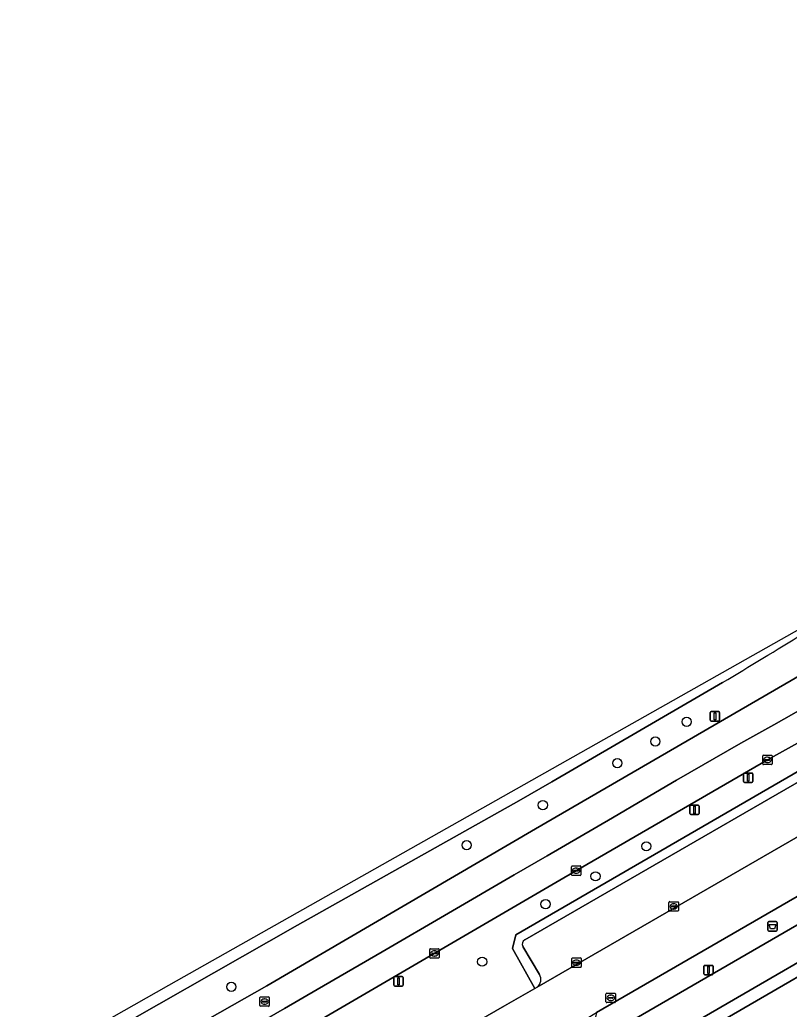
# Model space of a CAD drawing. Extents: x 159039 to 160102, y 381214 to 382524.
# Drawn here: x 159358 to 159439.8, y 382325.5 to 382430.7 of the extents above; entities that cross this region are included whole.
import ezdxf

# ---------------------------------------------------------------- set-up
doc = ezdxf.new("R2010")
doc.units = 0
for name, color, linetype in [('IMGEO_Afvalbak', 7, 'Continuous'), ('IMGEO_Berm_groen', 7, 'Continuous'), ('IMGEO_Boom', 7, 'Continuous'), ('IMGEO_Erf', 7, 'Continuous'), ('IMGEO_Fietspad_gesloten', 7, 'Continuous'), ('IMGEO_Groenvoorziening', 7, 'Continuous'), ('IMGEO_Haag', 7, 'Continuous'), ('IMGEO_Kolk', 7, 'Continuous'), ('IMGEO_Lichtmast', 7, 'Continuous'), ('IMGEO_Parkeervlak_open', 7, 'Continuous'), ('IMGEO_Rijbaan_lokaal_open', 7, 'Continuous'), ('IMGEO_Rijbaan_regionaal_gesloten', 7, 'Continuous'), ('IMGEO_Rioolput', 7, 'Continuous'), ('IMGEO_Verkeersbordpaal', 7, 'Continuous'), ('IMGEO_Voetpad_open', 7, 'Continuous')]:
    doc.layers.add(name, color=color, linetype=linetype)

msp = doc.modelspace()

# ---------------------------------------------------------------- linework, layer by layer
at = {"layer": 'IMGEO_Afvalbak'}
for p, q in [((159437.66, 382334.8), (159438.44, 382334.8)), ((159438.44, 382334.8), (159437.66, 382334.8)), ((159437.56, 382333.9), (159437.56, 382334.7)), ((159437.56, 382334.7), (159437.56, 382333.9)), ((159438.44, 382333.8), (159437.66, 382333.8)), ((159437.66, 382333.8), (159438.44, 382333.8)), ((159438.54, 382334.7), (159438.54, 382333.9)), ((159438.54, 382333.9), (159438.54, 382334.7))]:
    msp.add_line(p, q, dxfattribs=at)
msp.add_lwpolyline([(159437.7, 382334.51), (159438.4, 382334.51), (159438.25, 382334.04), (159437.85, 382334.04), (159437.7, 382334.51)], dxfattribs=at)
for centre, start, end in [((159437.66, 382334.7), 90, 180), ((159437.66, 382334.7), 90, 180), ((159438.44, 382334.7), 0, 90), ((159438.44, 382334.7), 360, 90), ((159437.66, 382333.9), 180, 270), ((159437.66, 382333.9), 180, 270), ((159438.44, 382333.9), 270, 0), ((159438.44, 382333.9), 270, 0)]:
    msp.add_arc(centre, 0.1, start, end, dxfattribs=at)
at = {"layer": 'IMGEO_Berm_groen'}
for points in [[(159501.17, 382387.34), (159495.08, 382383.97), (159490.18, 382381.25), (159456.73, 382362.67), (159453.28, 382360.76), (159437.51, 382352), (159415.86, 382339.44), (159388.42, 382323.47), (159385.58, 382321.68)], [(159412.77, 382327.7), (159410.38, 382331.93), (159410.75, 382333.38), (159493.88, 382381.51), (159495.16, 382381.3), (159497.83, 382376.76), (159500.46, 382378.31)], [(159432.74, 382360.23), (159414.57, 382349.65), (159411.04, 382347.66), (159387.49, 382334.43), (159363.86, 382320.95), (159364.26, 382320.24), (159358.98, 382317.28), (159360.22, 382315.11), (159365.47, 382318.11), (159365.8, 382317.53), (159384.24, 382327.97), (159412.83, 382344.66), (159442.23, 382361.7), (159443.91, 382362.79), (159451.08, 382367.93), (159453.52, 382369.69), (159461, 382375.05)], [(159398.22, 382319.31), (159409.52, 382325.86), (159412.77, 382327.7)]]:
    msp.add_lwpolyline(points, dxfattribs=at)
msp.add_arc((159220.49, 382718.63), 416.53, 300.6349, 303.3904, dxfattribs=at)
at = {"layer": 'IMGEO_Boom'}
for centre in [(159428.92, 382356.05), (159425.58, 382353.95), (159421.53, 382351.65), (159413.61, 382347.19), (159405.5, 382342.93), (159424.63, 382342.81), (159419.21, 382339.62), (159413.9, 382336.66), (159407.16, 382330.54), (159380.47, 382327.87)]:
    msp.add_circle(centre, 0.489, dxfattribs=at)
at = {"layer": 'IMGEO_Erf'}
msp.add_lwpolyline([(159527.87, 382340.68), (159526.2, 382339.82), (159525.3, 382341.57), (159526.88, 382342.38), (159511.15, 382369.65), (159506.48, 382366.95), (159488.31, 382356.46), (159473.82, 382348.1), (159459.12, 382339.56), (159446.99, 382332.54), (159420.8, 382317.38), (159411.55, 382312.01), (159413.86, 382307.93), (159414.44, 382308.24), (159416.46, 382304.79)], dxfattribs=at)
at = {"layer": 'IMGEO_Fietspad_gesloten'}
for points in [[(159404.76, 382309.69), (159410.87, 382313.2), (159411.45, 382313.52), (159420.13, 382318.5), (159446.32, 382333.69), (159458.43, 382340.68), (159473.18, 382349.19), (159487.63, 382357.58), (159505.82, 382368.09), (159511.23, 382371.22), (159512.72, 382372.09), (159512.73, 382372.09), (159520.04, 382376.29), (159585.57, 382414.23), (159595.07, 382419.78), (159595.15, 382419.63), (159602.99, 382424.58), (159606.26, 382426.89), (159612.03, 382430.69)], [(159509.22, 382374.08), (159504.86, 382371.56), (159487.35, 382361.44), (159473.45, 382353.41), (159457.89, 382344.42), (159444.93, 382336.92), (159418.59, 382321.67), (159417.17, 382320.84), (159413.5, 382318.73), (159409.06, 382316.17), (159403.63, 382313.01), (159397.35, 382309.85)]]:
    msp.add_lwpolyline(points, dxfattribs=at)
at = {"layer": 'IMGEO_Groenvoorziening'}
for points in [[(159495.16, 382381.3), (159493.88, 382381.51), (159410.75, 382333.38), (159410.38, 382331.93), (159412.77, 382327.7), (159413, 382327.83)], [(159411.69, 382332.86), (159455.07, 382357.89), (159458.09, 382359.63), (159493.96, 382380.33)], [(159413.25, 382329.18), (159411.48, 382332.17)]]:
    msp.add_lwpolyline(points, dxfattribs=at)
for centre, radius, start, end in [((159411.94, 382332.41), 0.518, 119.5995, 206.8791), ((159412.39, 382328.64), 1.01, 307.0123, 32.0108)]:
    msp.add_arc(centre, radius, start, end, dxfattribs=at)
at = {"layer": 'IMGEO_Haag'}
for points in [[(159497.68, 382376.67), (159497.83, 382376.76), (159495.16, 382381.3), (159493.88, 382381.51), (159410.75, 382333.38), (159410.38, 382331.93), (159412.77, 382327.7), (159413, 382327.83)], [(159411.69, 382332.86), (159455.07, 382357.89), (159458.09, 382359.63), (159493.96, 382380.33)], [(159413.25, 382329.18), (159411.48, 382332.17)]]:
    msp.add_lwpolyline(points, dxfattribs=at)
for centre, radius, start, end in [((159411.94, 382332.41), 0.518, 119.5995, 206.8791), ((159412.39, 382328.64), 1.01, 307.0123, 32.0108)]:
    msp.add_arc(centre, radius, start, end, dxfattribs=at)
at = {"layer": 'IMGEO_Kolk'}
for p, q in [((159437.01, 382351.57), (159437.01, 382352.42)), ((159437.08, 382352.5), (159437.94, 382352.5)), ((159437.27, 382351.99), (159437.27, 382352)), ((159437.31, 382352.04), (159437.71, 382352.04)), ((159437.7, 382351.95), (159437.31, 382351.95)), ((159437.52, 382351.72), (159437.49, 382351.72)), ((159437.5, 382352.28), (159437.52, 382352.28)), ((159437.75, 382352), (159437.75, 382351.99)), ((159438.01, 382352.42), (159438.01, 382351.57)), ((159437.94, 382351.5), (159437.08, 382351.5)), ((159416.66, 382339.79), (159416.66, 382340.64)), ((159416.74, 382340.72), (159417.59, 382340.72)), ((159416.92, 382340.21), (159416.92, 382340.22)), ((159417.36, 382340.17), (159416.96, 382340.17)), ((159416.97, 382340.26), (159417.36, 382340.26)), ((159417.15, 382340.5), (159417.18, 382340.5)), ((159417.41, 382340.22), (159417.41, 382340.21)), ((159417.66, 382340.64), (159417.66, 382339.79)), ((159417.59, 382339.72), (159416.74, 382339.72)), ((159417.17, 382339.94), (159417.15, 382339.94)), ((159427.11, 382336.92), (159427.96, 382336.92)), ((159427.03, 382336), (159427.03, 382336.85)), ((159427.96, 382335.92), (159427.11, 382335.92)), ((159427.29, 382336.42), (159427.29, 382336.43)), ((159427.73, 382336.38), (159427.33, 382336.38)), ((159427.34, 382336.47), (159427.73, 382336.47)), ((159427.52, 382336.7), (159427.55, 382336.7)), ((159427.54, 382336.14), (159427.52, 382336.14)), ((159427.78, 382336.43), (159427.78, 382336.42)), ((159428.03, 382336.85), (159428.03, 382336)), ((159401.57, 382330.99), (159401.57, 382331.84)), ((159401.65, 382331.92), (159402.5, 382331.92)), ((159402.06, 382331.7), (159402.09, 382331.7)), ((159402.57, 382331.84), (159402.57, 382330.99)), ((159402.5, 382330.92), (159401.65, 382330.92)), ((159401.83, 382331.41), (159401.83, 382331.42)), ((159401.87, 382331.46), (159402.27, 382331.46)), ((159402.27, 382331.37), (159401.87, 382331.37)), ((159402.08, 382331.14), (159402.06, 382331.14)), ((159402.32, 382331.42), (159402.32, 382331.41)), ((159416.69, 382330.02), (159416.69, 382330.87)), ((159416.77, 382330.94), (159417.62, 382330.94)), ((159417.18, 382330.72), (159417.21, 382330.72)), ((159417.69, 382330.87), (159417.69, 382330.02)), ((159417.62, 382329.94), (159416.77, 382329.94)), ((159416.95, 382330.44), (159416.95, 382330.45)), ((159416.99, 382330.49), (159417.39, 382330.49)), ((159417.39, 382330.4), (159416.99, 382330.4)), ((159417.2, 382330.16), (159417.18, 382330.16)), ((159417.44, 382330.45), (159417.44, 382330.44))]:
    msp.add_line(p, q, dxfattribs=at)
for points in [[(159437.01, 382351.57), (159437.01, 382352.42)], [(159437.08, 382352.5), (159437.94, 382352.5)], [(159438.01, 382352.42), (159438.01, 382351.57)], [(159437.94, 382351.5), (159437.08, 382351.5)], [(159416.66, 382339.79), (159416.66, 382340.64)], [(159416.74, 382340.72), (159417.59, 382340.72)], [(159417.66, 382340.64), (159417.66, 382339.79)], [(159417.59, 382339.72), (159416.74, 382339.72)], [(159427.11, 382336.92), (159427.96, 382336.92)], [(159427.03, 382336), (159427.03, 382336.85)], [(159427.96, 382335.92), (159427.11, 382335.92)], [(159428.03, 382336.85), (159428.03, 382336)], [(159401.57, 382330.99), (159401.57, 382331.84)], [(159401.65, 382331.92), (159402.5, 382331.92)], [(159402.57, 382331.84), (159402.57, 382330.99)], [(159402.5, 382330.92), (159401.65, 382330.92)], [(159416.69, 382330.02), (159416.69, 382330.87)], [(159416.77, 382330.94), (159417.62, 382330.94)], [(159417.69, 382330.87), (159417.69, 382330.02)], [(159417.62, 382329.94), (159416.77, 382329.94)]]:
    msp.add_lwpolyline(points, dxfattribs=at)
for centre, radius, start, end in [((159437.08, 382352.42), 0.0765, 91.552, 178.448), ((159437.08, 382352.42), 0.0765, 91.552, 178.448), ((159437.31, 382352), 0.0403, 85.8775, 175.7526), ((159437.3, 382351.99), 0.0366, 178.938, 274.7102), ((159437.71, 382352), 0.043, 264.8664, 352.4533), ((159437.71, 382352), 0.0386, 1.7309, 96.639), ((159437.93, 382352.42), 0.0765, 1.552, 88.448), ((159437.93, 382352.42), 0.0765, 1.552, 88.448), ((159437.08, 382351.57), 0.0765, 181.552, 268.448), ((159437.08, 382351.57), 0.0765, 181.552, 268.448), ((159437.93, 382351.57), 0.0765, 271.552, 358.448), ((159437.93, 382351.57), 0.0765, 271.552, 358.448), ((159416.74, 382340.64), 0.0765, 91.552, 178.448), ((159416.74, 382340.64), 0.0765, 91.552, 178.448), ((159416.96, 382340.22), 0.0403, 85.8775, 175.7526), ((159416.96, 382340.21), 0.0366, 178.938, 274.7102), ((159417.37, 382340.22), 0.0386, 1.7309, 96.639), ((159417.36, 382340.22), 0.043, 264.8664, 352.4533), ((159417.59, 382340.64), 0.0765, 1.552, 88.448), ((159417.59, 382340.64), 0.0765, 1.552, 88.448), ((159416.74, 382339.79), 0.0765, 181.552, 268.448), ((159416.74, 382339.79), 0.0765, 181.552, 268.448), ((159417.59, 382339.79), 0.0765, 271.552, 358.448), ((159417.59, 382339.79), 0.0765, 271.552, 358.448), ((159427.11, 382336.85), 0.0765, 91.552, 178.448), ((159427.11, 382336.85), 0.0765, 91.552, 178.448), ((159427.96, 382336.85), 0.0765, 1.552, 88.448), ((159427.96, 382336.85), 0.0765, 1.552, 88.448), ((159427.11, 382336), 0.0765, 181.552, 268.448), ((159427.11, 382336), 0.0765, 181.552, 268.448), ((159427.33, 382336.43), 0.0403, 85.8775, 175.7526), ((159427.33, 382336.42), 0.0366, 178.938, 274.7102), ((159427.74, 382336.43), 0.0386, 1.7309, 96.639), ((159427.73, 382336.42), 0.043, 264.8664, 352.4533), ((159427.96, 382336), 0.0765, 271.552, 358.448), ((159427.96, 382336), 0.0765, 271.552, 358.448), ((159401.65, 382331.84), 0.0765, 91.552, 178.448), ((159401.65, 382331.84), 0.0765, 91.552, 178.448), ((159402.5, 382331.84), 0.0765, 1.552, 88.448), ((159402.5, 382331.84), 0.0765, 1.552, 88.448), ((159401.65, 382330.99), 0.0765, 181.552, 268.448), ((159401.65, 382330.99), 0.0765, 181.552, 268.448), ((159401.87, 382331.42), 0.0403, 85.8775, 175.7526), ((159401.87, 382331.41), 0.0366, 178.938, 274.7102), ((159402.28, 382331.42), 0.0386, 1.7309, 96.639), ((159402.27, 382331.42), 0.043, 264.8664, 352.4533), ((159402.5, 382330.99), 0.0765, 271.552, 358.448), ((159402.5, 382330.99), 0.0765, 271.552, 358.448), ((159416.77, 382330.87), 0.0765, 91.552, 178.448), ((159416.77, 382330.87), 0.0765, 91.552, 178.448), ((159417.62, 382330.87), 0.0765, 1.552, 88.448), ((159417.62, 382330.87), 0.0765, 1.552, 88.448), ((159416.77, 382330.02), 0.0765, 181.552, 268.448), ((159416.77, 382330.02), 0.0765, 181.552, 268.448), ((159416.99, 382330.45), 0.0403, 85.8775, 175.7526), ((159416.99, 382330.44), 0.0366, 178.938, 274.7102), ((159417.4, 382330.45), 0.0386, 1.7309, 96.639), ((159417.39, 382330.44), 0.043, 264.8664, 352.4533), ((159417.62, 382330.02), 0.0765, 271.552, 358.448), ((159417.62, 382330.02), 0.0765, 271.552, 358.448)]:
    msp.add_arc(centre, radius, start, end, dxfattribs=at)
for centre, major_axis, ratio, start_param, end_param in [((159437.5, 382352), (-0.387, 0.002), 0.722429, 4.712389, 7.853982), ((159437.52, 382352), (-0.39, 0.002), 0.717154, 1.570796, 4.712389), ((159417.15, 382340.22), (-0.387, 0.002), 0.722429, 4.712389, 7.853982), ((159417.17, 382340.22), (-0.39, 0.002), 0.717154, 1.570796, 4.712389), ((159427.52, 382336.42), (-0.387, 0.002), 0.722429, 4.712389, 7.853982), ((159427.54, 382336.42), (-0.39, 0.002), 0.717154, 1.570796, 4.712389), ((159402.06, 382331.42), (-0.387, 0.002), 0.722429, 4.712389, 7.853982), ((159402.08, 382331.42), (-0.39, 0.002), 0.717154, 1.570796, 4.712389), ((159417.18, 382330.44), (-0.387, 0.002), 0.722429, 4.712389, 7.853982), ((159417.2, 382330.44), (-0.39, 0.002), 0.717154, 1.570796, 4.712389)]:
    msp.add_ellipse(centre, major_axis=major_axis, ratio=ratio, start_param=start_param, end_param=end_param, dxfattribs=at)
at = {"layer": 'IMGEO_Lichtmast'}
for p, q in [((159429.24, 382346.29), (159429.24, 382347.09)), ((159429.24, 382347.09), (159429.24, 382346.29)), ((159429.34, 382347.19), (159430.13, 382347.19)), ((159430.13, 382347.19), (159429.34, 382347.19)), ((159430.23, 382347.09), (159430.23, 382346.29)), ((159430.23, 382346.29), (159430.23, 382347.09)), ((159430.13, 382346.19), (159429.34, 382346.19)), ((159429.34, 382346.19), (159430.13, 382346.19)), ((159430.73, 382329.25), (159430.73, 382330.05)), ((159430.73, 382330.05), (159430.73, 382329.25)), ((159430.83, 382330.15), (159431.62, 382330.15)), ((159431.62, 382330.15), (159430.83, 382330.15)), ((159431.72, 382330.05), (159431.72, 382329.25)), ((159431.72, 382329.25), (159431.72, 382330.05)), ((159397.76, 382328.05), (159397.76, 382328.85)), ((159397.76, 382328.85), (159397.76, 382328.05)), ((159397.86, 382328.95), (159398.65, 382328.95)), ((159398.65, 382328.95), (159397.86, 382328.95)), ((159398.75, 382328.85), (159398.75, 382328.05)), ((159398.75, 382328.05), (159398.75, 382328.85)), ((159431.62, 382329.15), (159430.83, 382329.15)), ((159430.83, 382329.15), (159431.62, 382329.15)), ((159398.65, 382327.95), (159397.86, 382327.95)), ((159397.86, 382327.95), (159398.65, 382327.95))]:
    msp.add_line(p, q, dxfattribs=at)
for points in [[(159429.66, 382347.06), (159429.81, 382347.06), (159429.81, 382346.31), (159429.66, 382346.31), (159429.66, 382347.06)], [(159431.15, 382330.03), (159431.3, 382330.03), (159431.3, 382329.28), (159431.15, 382329.28), (159431.15, 382330.03)], [(159398.18, 382328.82), (159398.33, 382328.82), (159398.33, 382328.07), (159398.18, 382328.07), (159398.18, 382328.82)]]:
    msp.add_lwpolyline(points, dxfattribs=at)
for centre, start, end in [((159429.34, 382347.09), 90, 180), ((159429.34, 382347.09), 90, 180), ((159430.13, 382347.09), 0, 90), ((159430.13, 382347.09), 360, 90), ((159429.34, 382346.29), 180, 270), ((159429.34, 382346.29), 180, 270), ((159430.13, 382346.29), 270, 0), ((159430.13, 382346.29), 270, 0), ((159430.83, 382330.05), 90, 180), ((159430.83, 382330.05), 90, 180), ((159431.62, 382330.05), 0, 90), ((159431.62, 382330.05), 360, 90), ((159397.86, 382328.85), 90, 180), ((159397.86, 382328.85), 90, 180), ((159398.65, 382328.85), 0, 90), ((159398.65, 382328.85), 360, 90), ((159430.83, 382329.25), 180, 270), ((159430.83, 382329.25), 180, 270), ((159431.62, 382329.25), 270, 0), ((159431.62, 382329.25), 270, 0), ((159397.86, 382328.05), 180, 270), ((159397.86, 382328.05), 180, 270), ((159398.65, 382328.05), 270, 0), ((159398.65, 382328.05), 270, 0)]:
    msp.add_arc(centre, 0.1, start, end, dxfattribs=at)
at = {"layer": 'IMGEO_Parkeervlak_open'}
for points in [[(159493.96, 382380.33), (159458.09, 382359.63), (159455.07, 382357.89), (159411.69, 382332.86)], [(159413, 382327.83), (159497.68, 382376.67)], [(159411.48, 382332.17), (159413.25, 382329.18)]]:
    msp.add_lwpolyline(points, dxfattribs=at)
for centre, radius, start, end in [((159411.94, 382332.41), 0.518, 119.5995, 206.8791), ((159412.39, 382328.64), 1.01, 307.0123, 32.0108)]:
    msp.add_arc(centre, radius, start, end, dxfattribs=at)
at = {"layer": 'IMGEO_Rijbaan_lokaal_open'}
for points in [[(159500.46, 382378.31), (159497.83, 382376.76), (159497.68, 382376.67), (159413, 382327.83), (159412.77, 382327.7), (159409.52, 382325.86), (159398.22, 382319.31)], [(159398.95, 382313.39), (159407.72, 382318.49), (159418.14, 382324.44), (159419.33, 382325.13), (159441.35, 382337.85), (159458.83, 382347.91), (159469.96, 382354.35), (159488.17, 382364.91), (159503.56, 382373.8)]]:
    msp.add_lwpolyline(points, dxfattribs=at)
at = {"layer": 'IMGEO_Rijbaan_regionaal_gesloten'}
for points in [[(159450.2, 382371.16), (159373.79, 382328), (159357.96, 382319.06), (159358.62, 382317.91), (159363.86, 382320.95), (159387.49, 382334.43), (159411.04, 382347.66), (159414.57, 382349.65), (159432.74, 382360.23)], [(159442.23, 382361.7), (159412.83, 382344.66), (159384.24, 382327.97), (159365.8, 382317.53), (159360.55, 382314.54), (159362.29, 382311.53), (159368.85, 382315.41), (159372.28, 382317.38), (159375.74, 382319.44), (159379.19, 382321.49), (159382.68, 382323.57), (159386.12, 382325.57), (159389.61, 382327.59), (159396.51, 382331.6), (159403.58, 382335.71), (159410.57, 382339.78), (159414.06, 382341.8), (159417.54, 382343.82), (159421.02, 382345.85), (159424.4, 382347.83), (159427.83, 382349.84), (159434.67, 382353.78), (159438.19, 382355.74), (159441.63, 382357.67)], [(159388.42, 382323.47), (159415.86, 382339.44), (159437.51, 382352), (159453.28, 382360.76)], [(159441.63, 382357.67), (159438.19, 382355.74), (159434.67, 382353.78), (159427.83, 382349.84), (159424.4, 382347.83), (159421.02, 382345.85), (159417.54, 382343.82), (159414.06, 382341.8), (159410.57, 382339.78), (159403.58, 382335.71), (159396.51, 382331.6), (159389.61, 382327.59), (159386.12, 382325.57), (159382.68, 382323.57)]]:
    msp.add_lwpolyline(points, dxfattribs=at)
msp.add_arc((159220.49, 382718.63), 416.53, 300.6349, 303.3904, dxfattribs=at)
at = {"layer": 'IMGEO_Rioolput'}
for p, q in [((159383.51, 382325.87), (159383.51, 382326.72)), ((159383.58, 382326.8), (159384.44, 382326.8)), ((159384, 382326.58), (159384.02, 382326.58)), ((159384.51, 382326.72), (159384.51, 382325.87)), ((159420.33, 382326.27), (159420.33, 382327.12)), ((159420.41, 382327.2), (159421.26, 382327.2)), ((159420.59, 382326.69), (159420.59, 382326.7)), ((159421.03, 382326.65), (159420.63, 382326.65)), ((159420.64, 382326.74), (159421.03, 382326.74)), ((159420.82, 382326.98), (159420.85, 382326.98)), ((159420.84, 382326.42), (159420.82, 382326.42)), ((159421.08, 382326.7), (159421.08, 382326.69)), ((159421.34, 382327.12), (159421.34, 382326.27)), ((159384.44, 382325.8), (159383.58, 382325.8)), ((159383.77, 382326.29), (159383.77, 382326.3)), ((159383.81, 382326.34), (159384.21, 382326.34)), ((159384.2, 382326.25), (159383.81, 382326.25)), ((159384.02, 382326.02), (159383.99, 382326.02)), ((159384.25, 382326.3), (159384.25, 382326.29)), ((159421.26, 382326.2), (159420.41, 382326.2))]:
    msp.add_line(p, q, dxfattribs=at)
for points in [[(159383.51, 382325.87), (159383.51, 382326.72)], [(159383.58, 382326.8), (159384.44, 382326.8)], [(159384.51, 382326.72), (159384.51, 382325.87)], [(159420.33, 382326.27), (159420.33, 382327.12)], [(159420.41, 382327.2), (159421.26, 382327.2)], [(159421.34, 382327.12), (159421.34, 382326.27)], [(159384.44, 382325.8), (159383.58, 382325.8)], [(159421.26, 382326.2), (159420.41, 382326.2)]]:
    msp.add_lwpolyline(points, dxfattribs=at)
for centre, radius, start, end in [((159383.58, 382326.72), 0.0765, 91.552, 178.448), ((159383.58, 382326.72), 0.0765, 91.552, 178.448), ((159384.43, 382326.72), 0.0765, 1.552, 88.448), ((159384.43, 382326.72), 0.0765, 1.552, 88.448), ((159420.41, 382327.12), 0.0765, 91.552, 178.448), ((159420.41, 382327.12), 0.0765, 91.552, 178.448), ((159420.63, 382326.7), 0.0403, 85.8775, 175.7526), ((159420.63, 382326.69), 0.0366, 178.938, 274.7102), ((159421.04, 382326.7), 0.0386, 1.7309, 96.639), ((159421.03, 382326.7), 0.043, 264.8664, 352.4533), ((159421.26, 382327.12), 0.0765, 1.552, 88.448), ((159421.26, 382327.12), 0.0765, 1.552, 88.448), ((159383.58, 382325.87), 0.0765, 181.552, 268.448), ((159383.58, 382325.87), 0.0765, 181.552, 268.448), ((159383.81, 382326.3), 0.0403, 85.8775, 175.7526), ((159383.8, 382326.29), 0.0366, 178.938, 274.7102), ((159384.21, 382326.3), 0.043, 264.8664, 352.4533), ((159384.21, 382326.3), 0.0386, 1.7309, 96.639), ((159384.43, 382325.87), 0.0765, 271.552, 358.448), ((159384.43, 382325.87), 0.0765, 271.552, 358.448), ((159420.41, 382326.27), 0.0765, 181.552, 268.448), ((159420.41, 382326.27), 0.0765, 181.552, 268.448), ((159421.26, 382326.27), 0.0765, 271.552, 358.448), ((159421.26, 382326.27), 0.0765, 271.552, 358.448)]:
    msp.add_arc(centre, radius, start, end, dxfattribs=at)
for centre, major_axis, ratio, start_param, end_param in [((159384, 382326.3), (-0.387, 0.002), 0.722429, 4.712389, 7.853982), ((159384.02, 382326.3), (-0.39, 0.002), 0.717154, 1.570796, 4.712389), ((159420.82, 382326.7), (-0.387, 0.002), 0.722429, 4.712389, 7.853982), ((159420.85, 382326.7), (-0.39, 0.002), 0.717154, 1.570796, 4.712389)]:
    msp.add_ellipse(centre, major_axis=major_axis, ratio=ratio, start_param=start_param, end_param=end_param, dxfattribs=at)
at = {"layer": 'IMGEO_Verkeersbordpaal'}
for p, q in [((159431.43, 382356.23), (159431.43, 382357.03)), ((159431.43, 382357.03), (159431.43, 382356.23)), ((159431.53, 382357.13), (159432.32, 382357.13)), ((159432.32, 382357.13), (159431.53, 382357.13)), ((159432.42, 382357.03), (159432.42, 382356.23)), ((159432.42, 382356.23), (159432.42, 382357.03)), ((159432.32, 382356.13), (159431.53, 382356.13)), ((159431.53, 382356.13), (159432.32, 382356.13)), ((159435.05, 382350.6), (159435.84, 382350.6)), ((159435.84, 382350.6), (159435.05, 382350.6)), ((159434.95, 382349.7), (159434.95, 382350.5)), ((159434.95, 382350.5), (159434.95, 382349.7)), ((159435.84, 382349.6), (159435.05, 382349.6)), ((159435.05, 382349.6), (159435.84, 382349.6)), ((159435.94, 382350.5), (159435.94, 382349.7)), ((159435.94, 382349.7), (159435.94, 382350.5))]:
    msp.add_line(p, q, dxfattribs=at)
for points in [[(159431.85, 382357.01), (159432, 382357.01), (159432, 382356.26), (159431.85, 382356.26), (159431.85, 382357.01)], [(159435.37, 382350.47), (159435.52, 382350.47), (159435.52, 382349.72), (159435.37, 382349.72), (159435.37, 382350.47)]]:
    msp.add_lwpolyline(points, dxfattribs=at)
for centre, start, end in [((159431.53, 382357.03), 90, 180), ((159431.53, 382357.03), 90, 180), ((159432.32, 382357.03), 0, 90), ((159432.32, 382357.03), 360, 90), ((159431.53, 382356.23), 180, 270), ((159431.53, 382356.23), 180, 270), ((159432.32, 382356.23), 270, 0), ((159432.32, 382356.23), 270, 0), ((159435.05, 382350.5), 90, 180), ((159435.05, 382350.5), 90, 180), ((159435.84, 382350.5), 0, 90), ((159435.84, 382350.5), 360, 90), ((159435.05, 382349.7), 180, 270), ((159435.05, 382349.7), 180, 270), ((159435.84, 382349.7), 270, 0), ((159435.84, 382349.7), 270, 0)]:
    msp.add_arc(centre, 0.1, start, end, dxfattribs=at)
at = {"layer": 'IMGEO_Voetpad_open'}
for points in [[(159444.93, 382336.92), (159441.35, 382337.85), (159419.33, 382325.13), (159418.59, 382321.67)], [(159446.99, 382332.54), (159446.32, 382333.69), (159420.13, 382318.5), (159420.8, 382317.38)]]:
    msp.add_lwpolyline(points, close=True, dxfattribs=at)

doc.saveas('drawing.dxf')
